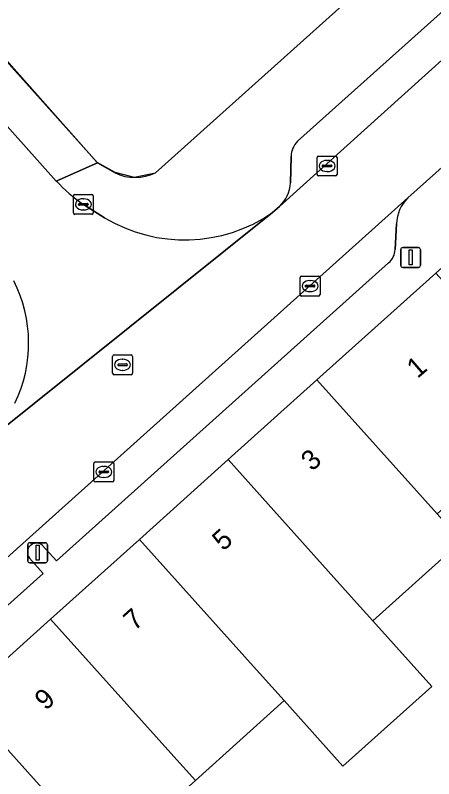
# Model space of a CAD drawing. Extents: x 162172 to 163187, y 382874 to 383685.
# Drawn here: x 162905.84 to 162926.89, y 383545.28 to 383583.66 of the extents above; entities that cross this region are included whole.
import ezdxf

# ---------------------------------------------------------------- set-up
doc = ezdxf.new("R2010")
doc.units = 0
for name, color, linetype in [('IMGEO_Erf', 7, 'Continuous'), ('IMGEO_Hek', 7, 'Continuous'), ('IMGEO_Kolk', 7, 'Continuous'), ('IMGEO_Lichtmast', 7, 'Continuous'), ('IMGEO_Pand', 7, 'Continuous'), ('IMGEO_Pand_nummerreeks', 7, 'Continuous'), ('IMGEO_Parkeervlak_open', 7, 'Continuous'), ('IMGEO_Rijbaan_lokaal_open', 7, 'Continuous'), ('IMGEO_Rioolput', 7, 'Continuous'), ('IMGEO_Voetpad_open', 7, 'Continuous')]:
    doc.layers.add(name, color=color, linetype=linetype)

msp = doc.modelspace()

# ---------------------------------------------------------------- linework, layer by layer
at = {"layer": 'IMGEO_Erf'}
for points in [[(162916.808, 383645.252), (162917.022, 383645.318), (162905.854, 383676.941), (162900.86, 383679.518), (162900.856, 383679.351), (162896.033, 383677.873), (162891.968, 383676.595), (162891.808, 383676.545), (162838.673, 383660.196), (162837.735, 383657.749), (162837.594, 383657.15), (162860.297, 383631.879), (162881.252, 383608.295), (162909.981, 383576.237), (162910.86, 383575.728)], [(162912.895, 383575.736), (162934.401, 383595.019), (162934.766, 383595.346), (162933.743, 383598.117), (162918.551, 383641.102), (162918.27, 383641.001), (162916.808, 383645.252)], [(162928.619, 383541.252), (162933.423, 383545.563), (162931.609, 383547.583), (162934.566, 383550.236), (162936.378, 383548.216), (162939.875, 383551.356), (162934.821, 383556.985), (162931.324, 383553.844), (162928.289, 383557.225), (162923.826, 383553.216), (162926.785, 383549.921), (162922.32, 383545.911), (162919.361, 383549.207), (162914.898, 383545.198)]]:
    msp.add_lwpolyline(points, dxfattribs=at)
msp.add_arc((162911.869, 383577.868), 2.366, 244.7508, 295.6997, dxfattribs=at)
at = {"layer": 'IMGEO_Hek'}
msp.add_lwpolyline([(162837.735, 383657.749), (162909.951, 383576.274), (162910.848, 383575.766), (162911.823, 383575.526), (162912.895, 383575.736)], dxfattribs=at)
at = {"layer": 'IMGEO_Kolk'}
for p, q in [((162921.025, 383575.655), (162921.025, 383576.507)), ((162921.1, 383576.581), (162921.952, 383576.581)), ((162921.513, 383576.361), (162921.538, 383576.361)), ((162922.026, 383576.507), (162922.026, 383575.655)), ((162921.284, 383576.075), (162921.284, 383576.087)), ((162921.722, 383576.038), (162921.324, 383576.038)), ((162921.327, 383576.124), (162921.725, 383576.124)), ((162921.768, 383576.087), (162921.768, 383576.075)), ((162921.952, 383575.581), (162921.1, 383575.581)), ((162921.536, 383575.801), (162921.511, 383575.801)), ((162908.765, 383573.724), (162908.765, 383574.576)), ((162908.84, 383574.65), (162909.692, 383574.65)), ((162909.253, 383574.43), (162909.278, 383574.43)), ((162909.766, 383574.576), (162909.766, 383573.724)), ((162909.024, 383574.144), (162909.024, 383574.156)), ((162909.462, 383574.107), (162909.064, 383574.107)), ((162909.067, 383574.193), (162909.465, 383574.193)), ((162909.508, 383574.156), (162909.508, 383574.144)), ((162909.692, 383573.65), (162908.84, 383573.65)), ((162909.276, 383573.87), (162909.251, 383573.87)), ((162920.169, 383569.618), (162920.169, 383570.47)), ((162920.244, 383570.544), (162921.096, 383570.544)), ((162921.17, 383570.47), (162921.17, 383569.618)), ((162920.471, 383570.087), (162920.869, 383570.087)), ((162920.657, 383570.324), (162920.682, 383570.324)), ((162920.428, 383570.038), (162920.428, 383570.05)), ((162920.866, 383570.001), (162920.468, 383570.001)), ((162920.68, 383569.764), (162920.655, 383569.764)), ((162920.912, 383570.05), (162920.912, 383570.038)), ((162921.096, 383569.544), (162920.244, 383569.544)), ((162909.794, 383560.277), (162909.794, 383561.129)), ((162909.869, 383561.203), (162910.721, 383561.203)), ((162910.282, 383560.983), (162910.307, 383560.983)), ((162910.795, 383561.129), (162910.795, 383560.277)), ((162910.053, 383560.697), (162910.053, 383560.709)), ((162910.491, 383560.66), (162910.093, 383560.66)), ((162910.096, 383560.746), (162910.494, 383560.746)), ((162910.537, 383560.709), (162910.537, 383560.697)), ((162910.721, 383560.203), (162909.869, 383560.203)), ((162910.305, 383560.423), (162910.28, 383560.423))]:
    msp.add_line(p, q, dxfattribs=at)
for points in [[(162921.025, 383575.655), (162921.025, 383576.507)], [(162921.1, 383576.581), (162921.952, 383576.581)], [(162922.026, 383576.507), (162922.026, 383575.655)], [(162921.952, 383575.581), (162921.1, 383575.581)], [(162908.765, 383573.724), (162908.765, 383574.576)], [(162908.84, 383574.65), (162909.692, 383574.65)], [(162909.766, 383574.576), (162909.766, 383573.724)], [(162909.692, 383573.65), (162908.84, 383573.65)], [(162920.169, 383569.618), (162920.169, 383570.47)], [(162920.244, 383570.544), (162921.096, 383570.544)], [(162921.17, 383570.47), (162921.17, 383569.618)], [(162921.096, 383569.544), (162920.244, 383569.544)], [(162909.794, 383560.277), (162909.794, 383561.129)], [(162909.869, 383561.203), (162910.721, 383561.203)], [(162910.795, 383561.129), (162910.795, 383560.277)], [(162910.721, 383560.203), (162909.869, 383560.203)]]:
    msp.add_lwpolyline(points, dxfattribs=at)
for centre, radius, start, end in [((162921.102, 383576.505), 0.0765, 91.552, 178.448), ((162921.102, 383576.505), 0.0765, 91.552, 178.448), ((162921.95, 383576.505), 0.0765, 1.552, 88.448), ((162921.95, 383576.505), 0.0765, 1.552, 88.448), ((162921.324, 383576.084), 0.0403, 85.8775, 175.7526), ((162921.321, 383576.074), 0.0366, 178.938, 274.7102), ((162921.725, 383576.081), 0.043, 264.8664, 352.4533), ((162921.729, 383576.086), 0.0386, 1.7309, 96.639), ((162921.102, 383575.657), 0.0765, 181.552, 268.448), ((162921.102, 383575.657), 0.0765, 181.552, 268.448), ((162921.95, 383575.657), 0.0765, 271.552, 358.448), ((162921.95, 383575.657), 0.0765, 271.552, 358.448), ((162908.842, 383574.574), 0.0765, 91.552, 178.448), ((162908.842, 383574.574), 0.0765, 91.552, 178.448), ((162909.69, 383574.574), 0.0765, 1.552, 88.448), ((162909.69, 383574.574), 0.0765, 1.552, 88.448), ((162909.064, 383574.153), 0.0403, 85.8775, 175.7526), ((162909.061, 383574.143), 0.0366, 178.938, 274.7102), ((162909.465, 383574.15), 0.043, 264.8664, 352.4533), ((162909.469, 383574.155), 0.0386, 1.7309, 96.639), ((162908.842, 383573.726), 0.0765, 181.552, 268.448), ((162908.842, 383573.726), 0.0765, 181.552, 268.448), ((162909.69, 383573.726), 0.0765, 271.552, 358.448), ((162909.69, 383573.726), 0.0765, 271.552, 358.448), ((162920.246, 383570.468), 0.0765, 91.552, 178.448), ((162920.246, 383570.468), 0.0765, 91.552, 178.448), ((162921.094, 383570.468), 0.0765, 1.552, 88.448), ((162921.094, 383570.468), 0.0765, 1.552, 88.448), ((162920.468, 383570.047), 0.0403, 85.8775, 175.7526), ((162920.873, 383570.049), 0.0386, 1.7309, 96.639), ((162920.465, 383570.037), 0.0366, 178.938, 274.7102), ((162920.869, 383570.044), 0.043, 264.8664, 352.4533), ((162920.246, 383569.62), 0.0765, 181.552, 268.448), ((162920.246, 383569.62), 0.0765, 181.552, 268.448), ((162921.094, 383569.62), 0.0765, 271.552, 358.448), ((162921.094, 383569.62), 0.0765, 271.552, 358.448), ((162909.871, 383561.127), 0.0765, 91.552, 178.448), ((162909.871, 383561.127), 0.0765, 91.552, 178.448), ((162910.719, 383561.127), 0.0765, 1.552, 88.448), ((162910.719, 383561.127), 0.0765, 1.552, 88.448), ((162910.093, 383560.706), 0.0403, 85.8775, 175.7526), ((162910.09, 383560.696), 0.0366, 178.938, 274.7102), ((162910.494, 383560.703), 0.043, 264.8664, 352.4533), ((162910.498, 383560.708), 0.0386, 1.7309, 96.639), ((162909.871, 383560.279), 0.0765, 181.552, 268.448), ((162909.871, 383560.279), 0.0765, 181.552, 268.448), ((162910.719, 383560.279), 0.0765, 271.552, 358.448), ((162910.719, 383560.279), 0.0765, 271.552, 358.448)]:
    msp.add_arc(centre, radius, start, end, dxfattribs=at)
for centre, major_axis, ratio, start_param, end_param in [((162921.512, 383576.081), (-0.387, 0.002), 0.722429, 4.712389, 7.853982), ((162921.537, 383576.081), (-0.39, 0.002), 0.717154, 1.570796, 4.712389), ((162909.252, 383574.15), (-0.387, 0.002), 0.722429, 4.712389, 7.853982), ((162909.277, 383574.15), (-0.39, 0.002), 0.717154, 1.570796, 4.712389), ((162920.656, 383570.044), (-0.387, 0.002), 0.722429, 4.712389, 7.853982), ((162920.681, 383570.044), (-0.39, 0.002), 0.717154, 1.570796, 4.712389), ((162910.281, 383560.703), (-0.387, 0.002), 0.722429, 4.712389, 7.853982), ((162910.306, 383560.703), (-0.39, 0.002), 0.717154, 1.570796, 4.712389)]:
    msp.add_ellipse(centre, major_axis=major_axis, ratio=ratio, start_param=start_param, end_param=end_param, dxfattribs=at)
at = {"layer": 'IMGEO_Lichtmast'}
for p, q in [((162925.226, 383571.082), (162925.226, 383571.882)), ((162925.226, 383571.882), (162925.226, 383571.082)), ((162925.326, 383571.982), (162926.116, 383571.982)), ((162926.116, 383571.982), (162925.326, 383571.982)), ((162926.216, 383571.882), (162926.216, 383571.082)), ((162926.216, 383571.082), (162926.216, 383571.882)), ((162926.116, 383570.982), (162925.326, 383570.982)), ((162925.326, 383570.982), (162926.116, 383570.982)), ((162906.465, 383556.239), (162906.465, 383557.039)), ((162906.465, 383557.039), (162906.465, 383556.239)), ((162906.565, 383557.139), (162907.355, 383557.139)), ((162907.355, 383557.139), (162906.565, 383557.139)), ((162907.455, 383557.039), (162907.455, 383556.239)), ((162907.455, 383556.239), (162907.455, 383557.039)), ((162907.355, 383556.139), (162906.565, 383556.139)), ((162906.565, 383556.139), (162907.355, 383556.139))]:
    msp.add_line(p, q, dxfattribs=at)
for points in [[(162925.646, 383571.857), (162925.796, 383571.857), (162925.796, 383571.107), (162925.646, 383571.107), (162925.646, 383571.857)], [(162906.885, 383557.014), (162907.035, 383557.014), (162907.035, 383556.264), (162906.885, 383556.264), (162906.885, 383557.014)]]:
    msp.add_lwpolyline(points, dxfattribs=at)
for centre, start, end in [((162925.326, 383571.882), 90, 180), ((162925.326, 383571.882), 90, 180), ((162926.116, 383571.882), 0, 90), ((162926.116, 383571.882), 360, 90), ((162925.326, 383571.082), 180, 270), ((162925.326, 383571.082), 180, 270), ((162926.116, 383571.082), 270, 0), ((162926.116, 383571.082), 270, 0), ((162906.565, 383557.039), 90, 180), ((162906.565, 383557.039), 90, 180), ((162907.355, 383557.039), 0, 90), ((162907.355, 383557.039), 360, 90), ((162906.565, 383556.239), 180, 270), ((162906.565, 383556.239), 180, 270), ((162907.355, 383556.239), 270, 0), ((162907.355, 383556.239), 270, 0)]:
    msp.add_arc(centre, 0.1, start, end, dxfattribs=at)
at = {"layer": 'IMGEO_Pand'}
for points in [[(162937.916, 383565.93), (162933.867, 383570.448), (162930.211, 383567.171), (162926.991, 383570.687), (162921.014, 383565.328), (162927.056, 383558.598), (162930.553, 383561.738), (162933.641, 383564.51), (162934.843, 383563.171)], [(162921.014, 383565.328), (162916.55, 383561.319), (162922.592, 383554.59), (162923.508, 383553.57), (162923.826, 383553.216), (162928.289, 383557.225), (162927.056, 383558.598)], [(162916.55, 383561.319), (162912.086, 383557.311), (162918.127, 383550.582), (162919.361, 383549.207), (162922.32, 383545.911), (162926.785, 383549.921), (162923.826, 383553.216), (162923.508, 383553.57), (162922.592, 383554.59)], [(162912.086, 383557.311), (162907.618, 383553.305), (162913.662, 383546.574), (162914.898, 383545.198), (162919.361, 383549.207), (162918.127, 383550.582)], [(162907.618, 383553.305), (162903.15, 383549.3), (162909.198, 383542.565), (162910.434, 383541.189), (162914.898, 383545.198), (162913.662, 383546.574)], [(162900.716, 383532.531), (162903.815, 383535.313), (162902.612, 383536.653), (162905.7, 383539.425), (162909.198, 383542.565), (162903.15, 383549.3), (162893.519, 383540.667), (162893.679, 383540.489), (162893.468, 383540.287), (162893.57, 383540.18), (162893.721, 383540.326), (162896.314, 383537.43), (162899.97, 383540.708), (162902.941, 383537.394), (162899.288, 383534.119)]]:
    msp.add_lwpolyline(points, close=True, dxfattribs=at)
at = {"layer": 'IMGEO_Parkeervlak_open'}
for points in [[(162919.136, 383574.05), (162934.975, 383588.339)], [(162931.678, 383587.745), (162920.041, 383577.321)], [(162919.709, 383576.561), (162919.683, 383575.225)], [(162925.593, 383574.476), (162892.756, 383545.048), (162893.95, 383543.708), (162907.237, 383555.603), (162906.555, 383556.373)], [(162924.946, 383571.885), (162925.014, 383573.176)], [(162907.198, 383557.023), (162907.908, 383556.229), (162924.618, 383571.209)]]:
    msp.add_lwpolyline(points, dxfattribs=at)
for centre, radius, start, end in [((162920.885, 383576.5), 1.177, 135.78, 177.0245), ((162917.927, 383575.328), 1.759, 313.4231, 356.6499), ((162926.868, 383573.129), 1.855, 133.4371, 178.548), ((162924.016, 383571.919), 0.931, 310.3208, 357.9133), ((162906.909, 383556.666), 0.459, 50.9791, 219.6412)]:
    msp.add_arc(centre, radius, start, end, dxfattribs=at)
at = {"layer": 'IMGEO_Rijbaan_lokaal_open'}
for points in [[(162907.901, 383575.325), (162883.756, 383602.384)], [(162936.601, 383589.768), (162934.975, 383588.339), (162919.136, 383574.05), (162918.778, 383573.734), (162904.404, 383562.246), (162889.937, 383549.275), (162889.012, 383548.41), (162892.379, 383544.71), (162892.756, 383545.048), (162925.593, 383574.476), (162927.94, 383576.579), (162928.2, 383576.8)], [(162910.334, 383573.478), (162909.266, 383574.15)], [(162904.404, 383562.246), (162918.778, 383573.734)]]:
    msp.add_lwpolyline(points, dxfattribs=at)
for centre, radius, start, end in [((162913.818, 383580.818), 8.073, 222.8737, 235.6822), ((162914.356, 383580.187), 7.822, 239.0528, 304.4203), ((162899.598, 383567.169), 6.916, 334.2203, 26.9183)]:
    msp.add_arc(centre, radius, start, end, dxfattribs=at)
at = {"layer": 'IMGEO_Rioolput'}
for p, q in [((162910.737, 383565.66), (162910.737, 383566.512)), ((162910.812, 383566.586), (162911.664, 383566.586)), ((162911.225, 383566.366), (162911.25, 383566.366)), ((162911.738, 383566.512), (162911.738, 383565.66)), ((162910.996, 383566.08), (162910.996, 383566.092)), ((162911.434, 383566.043), (162911.036, 383566.043)), ((162911.039, 383566.129), (162911.437, 383566.129)), ((162911.48, 383566.092), (162911.48, 383566.08)), ((162911.664, 383565.586), (162910.812, 383565.586)), ((162911.248, 383565.806), (162911.223, 383565.806))]:
    msp.add_line(p, q, dxfattribs=at)
for points in [[(162910.737, 383565.66), (162910.737, 383566.512)], [(162910.812, 383566.586), (162911.664, 383566.586)], [(162911.738, 383566.512), (162911.738, 383565.66)], [(162911.664, 383565.586), (162910.812, 383565.586)]]:
    msp.add_lwpolyline(points, dxfattribs=at)
for centre, radius, start, end in [((162910.814, 383566.51), 0.0765, 91.552, 178.448), ((162910.814, 383566.51), 0.0765, 91.552, 178.448), ((162911.662, 383566.51), 0.0765, 1.552, 88.448), ((162911.662, 383566.51), 0.0765, 1.552, 88.448), ((162911.036, 383566.089), 0.0403, 85.8775, 175.7526), ((162911.033, 383566.079), 0.0366, 178.938, 274.7102), ((162911.437, 383566.086), 0.043, 264.8664, 352.4533), ((162911.441, 383566.091), 0.0386, 1.7309, 96.639), ((162910.814, 383565.662), 0.0765, 181.552, 268.448), ((162910.814, 383565.662), 0.0765, 181.552, 268.448), ((162911.662, 383565.662), 0.0765, 271.552, 358.448), ((162911.662, 383565.662), 0.0765, 271.552, 358.448)]:
    msp.add_arc(centre, radius, start, end, dxfattribs=at)
for centre, major_axis, ratio, start_param, end_param in [((162911.224, 383566.086), (-0.387, 0.002), 0.722429, 4.712389, 7.853982), ((162911.249, 383566.086), (-0.39, 0.002), 0.717154, 1.570796, 4.712389)]:
    msp.add_ellipse(centre, major_axis=major_axis, ratio=ratio, start_param=start_param, end_param=end_param, dxfattribs=at)
at = {"layer": 'IMGEO_Voetpad_open'}
msp.add_lwpolyline([(162860.297, 383631.879), (162837.594, 383657.15), (162835.255, 383656.66), (162836.576, 383655.17), (162846.526, 383644.076), (162872.078, 383615.502), (162883.756, 383602.384), (162907.901, 383575.325), (162909.981, 383576.237), (162881.252, 383608.295)], close=True, dxfattribs=at)
for points in [[(162938.59, 383596.568), (162938.371, 383597.201), (162938.068, 383597.999), (162934.766, 383595.346), (162934.401, 383595.019), (162912.895, 383575.736)], [(162920.041, 383577.321), (162931.678, 383587.745)], [(162928.2, 383576.8), (162927.94, 383576.579), (162925.593, 383574.476)], [(162906.555, 383556.373), (162907.237, 383555.603), (162893.95, 383543.708), (162892.756, 383545.048), (162892.379, 383544.71), (162890.969, 383543.445), (162893.482, 383540.708), (162893.519, 383540.667), (162903.15, 383549.3), (162907.618, 383553.305), (162912.086, 383557.311), (162916.55, 383561.319), (162921.014, 383565.328), (162926.991, 383570.687), (162930.689, 383574.01), (162934.696, 383576.406)], [(162910.86, 383575.728), (162909.981, 383576.237), (162907.901, 383575.325)], [(162919.683, 383575.225), (162919.709, 383576.561)], [(162909.266, 383574.15), (162910.334, 383573.478)], [(162918.778, 383573.734), (162919.136, 383574.05)], [(162925.014, 383573.176), (162924.946, 383571.885)], [(162924.618, 383571.209), (162907.908, 383556.229), (162907.198, 383557.023)]]:
    msp.add_lwpolyline(points, dxfattribs=at)
for centre, radius, start, end in [((162920.885, 383576.5), 1.177, 135.78, 177.0245), ((162911.869, 383577.868), 2.366, 244.7508, 295.6997), ((162913.818, 383580.818), 8.073, 222.8737, 235.6822), ((162917.927, 383575.328), 1.759, 313.4231, 356.6499), ((162926.868, 383573.129), 1.855, 133.4371, 178.548), ((162914.356, 383580.187), 7.822, 239.0528, 304.4203), ((162924.016, 383571.919), 0.931, 310.3208, 357.9133), ((162899.598, 383567.169), 6.916, 334.2203, 26.9183), ((162906.909, 383556.666), 0.459, 50.9791, 219.6412)]:
    msp.add_arc(centre, radius, start, end, dxfattribs=at)

# ---------------------------------------------------------------- texts
at = {"layer": 'IMGEO_Pand_nummerreeks'}
for s, rotation, p in [('1', 40.8919, (162926.07, 383565.368)), ('3', 41.9233, (162920.768, 383560.699)), ('5', 41.9233, (162916.304, 383556.69)), ('7', 41.8775, (162911.837, 383552.682)), ('9', 41.8718, (162907.37, 383548.677))]:
    msp.add_text(s, height=1, rotation=rotation, dxfattribs=at).set_placement(p)

doc.saveas('drawing.dxf')
